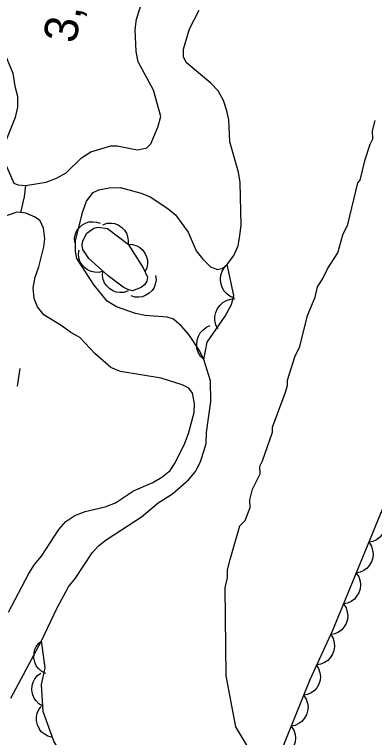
# Model space of a CAD drawing. Extents: x 282461 to 284471, y 5554090 to 5557646.
# Drawn here: x 283573.3 to 283605.7, y 5556498.4 to 5556563.4 of the extents above; entities that cross this region are included whole.
import ezdxf

# ---------------------------------------------------------------- set-up
doc = ezdxf.new("R2010")
doc.units = 0
for name, color, linetype in [('Niveau 2', 7, 'Continuous'), ('Niveau 3', 7, 'Continuous'), ('Niveau 4', 7, 'Continuous'), ('Niveau 44', 7, 'Continuous'), ('Niveau 7', 7, 'Continuous')]:
    doc.layers.add(name, color=color, linetype=linetype)

msp = doc.modelspace()

# ---------------------------------------------------------------- linework, layer by layer
at = {"layer": 'Niveau 2'}
msp.add_lwpolyline([(283594.28, 5556497.57), (283593.21, 5556499.37), (283592.33, 5556503.94), (283592.24, 5556511.84), (283592.46, 5556512.77), (283592.45, 5556513.47), (283592.68, 5556514.4), (283593.57, 5556517.43), (283594.03, 5556517.9), (283594.48, 5556519.07), (283594.47, 5556519.76), (283594.7, 5556520.7), (283595.38, 5556522.1), (283595.37, 5556522.79), (283595.6, 5556523.26), (283596.5, 5556525.83), (283596.49, 5556526.29), (283597.62, 5556529.33), (283597.84, 5556530.03), (283597.84, 5556530.49), (283598.51, 5556532.59), (283598.96, 5556533.52), (283599.63, 5556536.32), (283600.31, 5556537.95), (283600.53, 5556538.89), (283600.98, 5556539.59), (283601.44, 5556540.52), (283602.35, 5556541.93), (283602.8, 5556543.56), (283603.25, 5556544.49), (283604.14, 5556548.22), (283604.37, 5556548.46), (283604.81, 5556550.32), (283605.26, 5556551.72), (283605.49, 5556552.19), (283605.48, 5556552.89), (283605.7, 5556553.82)], dxfattribs=at)
at = {"layer": 'Niveau 3'}
msp.add_line((283573.61, 5556529.97), (283573.85, 5556531.55), dxfattribs=at)
at = {"layer": 'Niveau 4'}
for points in [[(283571.58, 5556564.3), (283571.66, 5556562.61), (283571.84, 5556561.68), (283572.09, 5556560.76), (283573.17, 5556558.09), (283573.35, 5556556.93), (283573.6, 5556556.01), (283573.61, 5556555.02), (283573.39, 5556554.09), (283572.31, 5556551.4), (283572.27, 5556550.53), (283573.28, 5556548.21), (283573.63, 5556548.04), (283574.33, 5556547.99), (283576.19, 5556548.3), (283577.11, 5556548.66), (283577.98, 5556549.14), (283579.36, 5556550.49), (283580.17, 5556551.02), (283581.97, 5556551.57), (283582.55, 5556551.57), (283583.89, 5556551.3)], [(283583.89, 5556551.3), (283584.41, 5556551.19), (283585.22, 5556551.37), (283585.57, 5556551.73), (283586.19, 5556553.24), (283586.47, 5556554.18), (283585.8, 5556556.55), (283584.44, 5556559.1), (283584.25, 5556560.02), (283584.17, 5556562), (283584.28, 5556562.93), (283584.84, 5556564.74)], [(283574.31, 5556547.99), (283574.2, 5556546.97), (283573.87, 5556545.58)], [(283575.95, 5556544.17), (283575.65, 5556544.81), (283575.18, 5556545.15), (283574.36, 5556545.51), (283573.87, 5556545.58), (283573.54, 5556545.6), (283571.81, 5556545)], [(283572.8, 5556509.67), (283574.62, 5556513.12), (283575.13, 5556513.94), (283575.77, 5556514.7), (283577.31, 5556517.1), (283577.94, 5556517.8), (283578.75, 5556518.34), (283579.67, 5556518.7), (283581.47, 5556519.12), (283582.4, 5556519.48), (283584.01, 5556520.55), (283585.75, 5556521.32), (283586.56, 5556521.8), (283587.31, 5556522.39), (283587.76, 5556523.09), (283588.62, 5556524.84), (283588.95, 5556525.72), (283589.46, 5556527.59), (283589.5, 5556528.4), (283589.32, 5556529.33), (283588.97, 5556529.79), (283588.38, 5556530.07), (283586.51, 5556530.69), (283582.84, 5556531.29), (283581.97, 5556531.63), (283580.55, 5556532.89), (283579.2, 5556534.33), (283578.38, 5556534.78), (283577.62, 5556535.36), (283575.98, 5556536.38), (283575.39, 5556537.08), (283575.09, 5556537.83), (283575.02, 5556538.81), (283575.18, 5556539.75), (283575.52, 5556540.68), (283575.96, 5556542.49), (283576.07, 5556543.19), (283575.95, 5556544.17)]]:
    msp.add_lwpolyline(points, dxfattribs=at)
at = {"layer": 'Niveau 44'}
for points in [[(283578.74, 5556542.86), (283578.72, 5556543.26), (283578.81, 5556543.64), (283578.92, 5556543.94), (283579.13, 5556544.2), (283579.39, 5556544.44), (283579.72, 5556544.61), (283580.01, 5556544.72), (283580.35, 5556544.74), (283580.7, 5556544.71), (283581.02, 5556544.6)], [(283583.53, 5556542.71), (283584.87, 5556540.59), (283585.27, 5556539.76), (283585.2, 5556539.41), (283585.03, 5556539.1), (283584.71, 5556538.83), (283583.94, 5556538.52), (283583.5, 5556538.64), (283583.08, 5556538.87), (283581.74, 5556539.89), (283580, 5556541.42), (283579.48, 5556542.25), (283579.4, 5556542.64), (283579.46, 5556543.03), (283579.84, 5556543.7), (283580.46, 5556544.17), (283580.82, 5556544.26), (283581.69, 5556544.14), (283583.53, 5556542.71)], [(283581.26, 5556544.47), (283581.64, 5556544.6), (283582.03, 5556544.6), (283582.35, 5556544.57), (283582.66, 5556544.44), (283582.95, 5556544.24), (283583.2, 5556543.97), (283583.39, 5556543.72), (283583.49, 5556543.4), (283583.55, 5556543.05), (283583.53, 5556542.71)], [(283583.53, 5556542.71), (283583.93, 5556542.7), (283584.3, 5556542.57), (283584.58, 5556542.43), (283584.83, 5556542.2), (283585.04, 5556541.92), (283585.18, 5556541.58), (283585.27, 5556541.28), (283585.27, 5556540.95), (283585.2, 5556540.6), (283585.06, 5556540.28)], [(283581.29, 5556540.29), (283580.9, 5556540.19), (283580.51, 5556540.2), (283580.2, 5556540.26), (283579.9, 5556540.41), (283579.61, 5556540.62), (283579.38, 5556540.9), (283579.21, 5556541.17), (283579.12, 5556541.49), (283579.09, 5556541.84), (283579.13, 5556542.19)], [(283583.54, 5556538.52), (283583.16, 5556538.39), (283582.78, 5556538.38), (283582.46, 5556538.41), (283582.15, 5556538.54), (283581.85, 5556538.73), (283581.6, 5556539), (283581.41, 5556539.24), (283581.3, 5556539.56), (283581.24, 5556539.91), (283581.26, 5556540.26)], [(283590.34, 5556532.36), (283590.63, 5556533.91), (283592.23, 5556536.25), (283592.8, 5556537.3), (283593.03, 5556538.12), (283592.43, 5556540.89)], [(283593.09, 5556537.86), (283592.69, 5556538.02), (283592.36, 5556538.29), (283592.12, 5556538.53), (283591.96, 5556538.86), (283591.84, 5556539.22), (283591.83, 5556539.62), (283591.85, 5556539.95), (283591.98, 5556540.29), (283592.17, 5556540.62), (283592.43, 5556540.89)], [(283586, 5556539.92), (283586.04, 5556539.52), (283585.97, 5556539.14), (283585.87, 5556538.84), (283585.68, 5556538.56), (283585.43, 5556538.31), (283585.11, 5556538.13), (283584.83, 5556538), (283584.49, 5556537.96), (283584.14, 5556537.97), (283583.81, 5556538.07)], [(283591.6, 5556535.1), (283591.4, 5556535.48), (283591.33, 5556535.89), (283591.31, 5556536.23), (283591.4, 5556536.58), (283591.55, 5556536.93), (283591.79, 5556537.25), (283592.03, 5556537.49), (283592.35, 5556537.66), (283592.71, 5556537.78), (283593.08, 5556537.82)], [(283590.34, 5556532.36), (283590.03, 5556532.66), (283589.83, 5556533.03), (283589.71, 5556533.35), (283589.69, 5556533.71), (283589.72, 5556534.09), (283589.86, 5556534.46), (283590.01, 5556534.77), (283590.26, 5556535.03), (283590.57, 5556535.26), (283590.91, 5556535.4)], [(283607.53, 5556521.78), (283601.89, 5556508.02), (283599.85, 5556503.59), (283596.46, 5556495.19), (283593.92, 5556494), (283590.42, 5556496.05), (283587.16, 5556496.48), (283586.04, 5556492.99), (283586.55, 5556489.28), (283588.46, 5556484.19), (283591.07, 5556480.04), (283593.9, 5556476.13), (283598.35, 5556473.16), (283601.62, 5556471.11), (283604.89, 5556469.76), (283607.9, 5556470.49)], [(283606.27, 5556518.7), (283606.5, 5556518.36), (283606.62, 5556517.97), (283606.67, 5556517.64), (283606.62, 5556517.29), (283606.51, 5556516.94), (283606.31, 5556516.62), (283606.11, 5556516.36), (283605.82, 5556516.16), (283605.49, 5556516.01), (283605.13, 5556515.94)], [(283605.13, 5556515.94), (283605.37, 5556515.59), (283605.48, 5556515.2), (283605.53, 5556514.88), (283605.49, 5556514.53), (283605.38, 5556514.18), (283605.18, 5556513.85), (283604.98, 5556513.6), (283604.69, 5556513.4), (283604.35, 5556513.24), (283604, 5556513.17)], [(283604, 5556513.17), (283604.23, 5556512.82), (283604.35, 5556512.44), (283604.4, 5556512.11), (283604.35, 5556511.76), (283604.24, 5556511.41), (283604.04, 5556511.09), (283603.84, 5556510.83), (283603.55, 5556510.63), (283603.22, 5556510.48), (283602.87, 5556510.4)], [(283602.87, 5556510.4), (283603.1, 5556510.06), (283603.21, 5556509.67), (283603.27, 5556509.34), (283603.22, 5556509), (283603.11, 5556508.65), (283602.91, 5556508.32), (283602.71, 5556508.06), (283602.42, 5556507.87), (283602.08, 5556507.71), (283601.73, 5556507.64)], [(283601.72, 5556507.64), (283601.93, 5556507.29), (283602.03, 5556506.9), (283602.07, 5556506.57), (283602.01, 5556506.22), (283601.89, 5556505.88), (283601.67, 5556505.56), (283601.46, 5556505.31), (283601.16, 5556505.13), (283600.82, 5556504.99), (283600.47, 5556504.93)], [(283575.6, 5556476.36), (283574.43, 5556477.45), (283573.24, 5556479.3), (283571.57, 5556482.53), (283571.2, 5556484.62), (283571.04, 5556488.46), (283571.48, 5556490.55), (283572.27, 5556492.42), (283573.08, 5556493.01), (283575.77, 5556492.23), (283577.51, 5556492.48), (283578.08, 5556493.19), (283578.3, 5556494.47), (283577.81, 5556496.44), (283576.86, 5556498.06), (283575.9, 5556500.72), (283575.75, 5556503.16), (283576.09, 5556504.67), (283575.75, 5556507.08)], [(283576.16, 5556504.15), (283575.79, 5556504.33), (283575.5, 5556504.6), (283575.29, 5556504.85), (283575.16, 5556505.17), (283575.08, 5556505.53), (283575.09, 5556505.91), (283575.13, 5556506.23), (283575.28, 5556506.54), (283575.49, 5556506.84), (283575.75, 5556507.08)], [(283600.4, 5556504.96), (283600.63, 5556504.61), (283600.75, 5556504.22), (283600.81, 5556503.9), (283600.76, 5556503.55), (283600.66, 5556503.2), (283600.46, 5556502.87), (283600.26, 5556502.62), (283599.97, 5556502.42), (283599.63, 5556502.26), (283599.28, 5556502.19)], [(283575.87, 5556501.22), (283575.51, 5556501.43), (283575.24, 5556501.73), (283575.06, 5556502), (283574.95, 5556502.32), (283574.89, 5556502.69), (283574.93, 5556503.06), (283575, 5556503.38), (283575.17, 5556503.68), (283575.41, 5556503.96), (283575.69, 5556504.18)], [(283599.28, 5556502.19), (283599.52, 5556501.84), (283599.63, 5556501.45), (283599.69, 5556501.13), (283599.64, 5556500.78), (283599.54, 5556500.43), (283599.34, 5556500.1), (283599.14, 5556499.85), (283598.85, 5556499.65), (283598.52, 5556499.49), (283598.16, 5556499.41)], [(283576.73, 5556498.41), (283576.33, 5556498.51), (283575.99, 5556498.72), (283575.74, 5556498.92), (283575.54, 5556499.21), (283575.39, 5556499.54), (283575.32, 5556499.91), (283575.3, 5556500.23), (283575.38, 5556500.57), (283575.52, 5556500.91), (283575.73, 5556501.19)], [(283598.16, 5556499.41), (283598.4, 5556499.07), (283598.52, 5556498.68), (283598.57, 5556498.36), (283598.53, 5556498.01), (283598.42, 5556497.66), (283598.22, 5556497.33), (283598.02, 5556497.07), (283597.73, 5556496.87), (283597.4, 5556496.72), (283597.05, 5556496.64)]]:
    msp.add_lwpolyline(points, dxfattribs=at)
at = {"layer": 'Niveau 7'}
msp.add_lwpolyline([(283573.01, 5556501.94), (283575.75, 5556507.08), (283577.16, 5556510.06), (283578.18, 5556511.94), (283578.81, 5556512.7), (283580.3, 5556514.98), (283580.87, 5556515.63), (283581.56, 5556516.16), (283584.74, 5556518.23), (283586.24, 5556519.47), (283587.51, 5556520.3), (283588.94, 5556521.54), (283589.58, 5556522.3), (283590.03, 5556523.18), (283590.54, 5556524.81), (283590.58, 5556525.8), (283590.96, 5556528.59), (283590.93, 5556530.45), (283590.34, 5556532.36), (283589.97, 5556533.12), (283588.97, 5556534.62), (283588.32, 5556535.36), (283587.61, 5556535.99), (283587.03, 5556536.16), (283585.05, 5556536.31), (283584.18, 5556536.48), (283582.48, 5556537.1), (283581.66, 5556537.61), (283580.48, 5556539.05), (283578.94, 5556541.42), (283578.82, 5556542.06), (283578.81, 5556543.04), (283579.48, 5556545.67), (283579.81, 5556546.6), (283580.39, 5556547.36), (283580.91, 5556547.6), (283581.83, 5556547.79), (283582.82, 5556547.8), (283584.69, 5556547.3), (283585.51, 5556546.96), (283587.09, 5556545.93), (283587.8, 5556545.36), (283588.92, 5556543.8), (283589.64, 5556542.12), (283590.23, 5556541.37), (283590.93, 5556540.68), (283591.57, 5556540.46), (283592.04, 5556540.58), (283592.43, 5556540.89), (283593.01, 5556541.7), (283593.41, 5556542.57), (283593.57, 5556543.5), (283593.68, 5556544.44), (283593.58, 5556548.27), (283593.45, 5556549.2), (283592.66, 5556551.92), (283592.58, 5556553.9), (283592.4, 5556554.71), (283592.1, 5556555.64), (283591.62, 5556556.5), (283590.97, 5556557.19), (283588.74, 5556559.03), (283588.5, 5556559.55), (283588.49, 5556560.25), (283589.05, 5556562.06), (283589.91, 5556563.75)], dxfattribs=at)

# ---------------------------------------------------------------- texts
at = {"layer": 'Niveau 3'}
msp.add_text('    3,1', height=3, rotation=81.0958, dxfattribs=at).set_placement((283578.17, 5556556.29))

doc.saveas('drawing.dxf')
